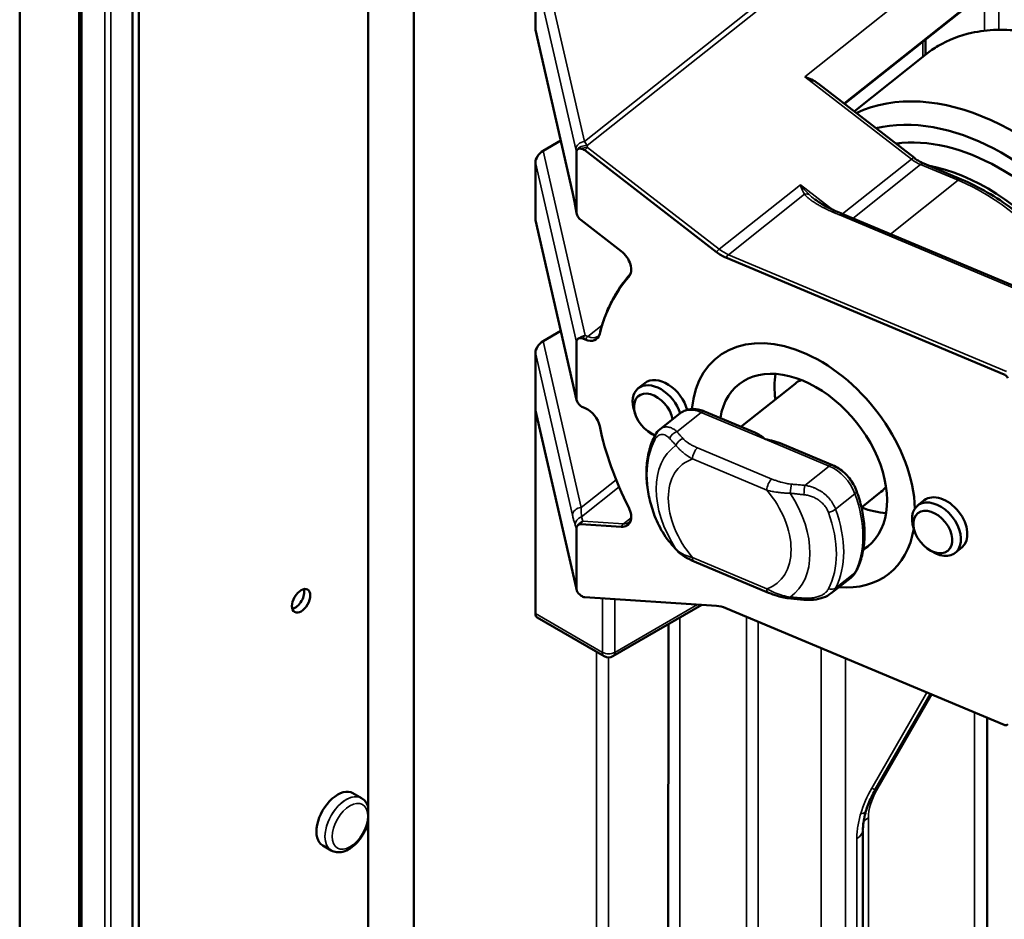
# Model space of a CAD drawing. Header units: millimetres. Extents: x 0 to 14369, y -869 to 2970.
# Tile 471 of 656: x 3530 to 3587, y 1155 to 1207. Entities that reach past the tile are written whole.
import ezdxf

# ---------------------------------------------------------------- set-up
doc = ezdxf.new("R2010")
doc.units = ezdxf.units.MM
doc.header["$LTSCALE"] = 10
doc.layers.add('Sichtbar (ISO)', color=7, linetype='Continuous', lineweight=50)
doc.layers.add('Sichtbar schmal (ISO)', color=7, linetype='Continuous', lineweight=35)

msp = doc.modelspace()

# ---------------------------------------------------------------- linework, layer by layer
at = {"layer": 'Sichtbar (ISO)'}
for p, q in [((3549.743, 1783.031), (3549.743, 1021.941)), ((3529.556, 996.081), (3529.556, 1403.352)), ((3529.556, 1403.352), (3529.556, 996.081)), ((3533.005, 994.594), (3533.005, 1401.613)), ((3533.005, 1401.613), (3533.005, 994.594)), ((3533.126, 994.38), (3533.126, 1401.828)), ((3533.126, 1401.828), (3533.126, 994.38)), ((3536.096, 989.734), (3536.096, 1399.86)), ((3536.45, 989.53), (3536.45, 1399.656)), ((3552.388, 1394.255), (3552.388, 1069.429)), ((3559.418, 1206.22), (3559.418, 1209.486)), ((3584.938, 1207.912), (3577.314, 1201.854)), ((3561.578, 1196.737), (3559.425, 1206.15)), ((3582.002, 1204.7), (3582.002, 1205.58)), ((3582.047, 1204.736), (3577.875, 1201.42)), ((3575.787, 1203.033), (3581.365, 1198.723)), ((3559.863, 1199.129), (3560.895, 1199.725)), ((3569.899, 1193.276), (3562.278, 1199.165)), ((3561.796, 1199.059), (3561.796, 1195.599)), ((3559.418, 1195.198), (3559.418, 1198.464)), ((3581.92, 1198.394), (3584.09, 1197.484)), ((3561.802, 1195.536), (3561.729, 1195.963)), ((3561.806, 1184.717), (3559.425, 1195.128)), ((3564.391, 1193.323), (3562.046, 1195.135)), ((3577.218, 1195.474), (3591.032, 1189.679)), ((3586.574, 1186.186), (3570.452, 1192.949)), ((3559.863, 1188.106), (3560.895, 1188.702)), ((3561.796, 1188.062), (3561.796, 1184.796)), ((3562.162, 1188.262), (3562.302, 1188.203)), ((3559.418, 1184.175), (3559.418, 1187.441)), ((3565.754, 1185.682), (3565.377, 1185.382)), ((3571.321, 1183.157), (3574.456, 1185.649)), ((3562.302, 1184.23), (3562.162, 1184.289)), ((3559.418, 1172.336), (3559.418, 1184.175)), ((3561.772, 1173.844), (3559.428, 1184.095)), ((3565.21, 1183.86), (3565.152, 1184.031)), ((3567.777, 1183.921), (3566.641, 1183.018)), ((3569.214, 1184.041), (3572.124, 1182.82)), ((3566.033, 1182.824), (3566.187, 1182.728)), ((3573.72, 1182.151), (3576.629, 1180.93)), ((3578.303, 1178.488), (3579.433, 1179.385)), ((3581.934, 1178.895), (3581.557, 1178.595)), ((3562.046, 1177.513), (3564.391, 1177.358)), ((3561.796, 1177.259), (3561.796, 1173.798)), ((3581.39, 1177.072), (3581.332, 1177.244)), ((3582.213, 1176.037), (3582.367, 1175.941)), ((3584.112, 1176.155), (3583.734, 1175.855)), ((3572.923, 1173.544), (3568.62, 1175.349)), ((3577.68, 1174.413), (3576.544, 1173.51)), ((3562.278, 1173.288), (3569.899, 1172.783)), ((3563.911, 1169.862), (3569.067, 1172.839)), ((3570.452, 1172.646), (3586.574, 1165.883)), ((3559.521, 1172.107), (3563.411, 1169.862)), ((3567.122, 1171.716), (3567.081, 1071.247)), ((3579.095, 1162.124), (3582.3, 1167.676)), ((3585.589, 1075.571), (3585.589, 1166.297)), ((3579.095, 1162.124), (3579.095, 1162.124)), ((3549.346, 1161.652), (3548.851, 1161.938)), ((3549.346, 1161.652), (3548.851, 1161.938)), ((3578.437, 1160.789), (3578.437, 1160.789)), ((3578.387, 1071.76), (3578.387, 1159.76)), ((3547.596, 1158.621), (3547.101, 1158.907)), ((3547.596, 1158.621), (3547.101, 1158.907))]:
    msp.add_line(p, q, dxfattribs=at)
msp.add_arc((3563.661, 1170.295), 0.5, 240, 300, dxfattribs=at)
for centre, major_axis, ratio, start_param, end_param in [((3559.863, 1206.478), (0.376, 0.436), 0.548605, 2.574468, 2.757478), ((3585.485, 1189.694), (-8.657, 10.894), 0.66056, 4.619039, 6.132927), ((3584.897, 1189.227), (-8.035, 10.111), 0.66056, 4.618211, 5.98937), ((3584.897, 1189.227), (-7.31, 9.199), 0.66056, 4.620501, 5.911532), ((3559.863, 1198.721), (0.376, 0.436), 0.548605, 1.003672, 2.574468), ((3562.354, 1198.732), (-0.508, 0.471), 0.487479, 0.276247, 0.424523), ((3562.082, 1198.942), (-0.22, 0.277), 0.66056, 0.224152, 0.489519), ((3562.354, 1198.732), (-0.508, 0.471), 0.487479, 5.677381, 6.372183), ((3562.162, 1198.88), (-0.269, 0.339), 0.66056, 5.069224, 5.680414), ((3585.954, 1189.676), (-7.155, 9.003), 0.66056, 6.028234, 6.054078), ((3584.19, 1188.275), (7.155, -9.003), 0.66056, 0.775546, 2.482615), ((3562.065, 1196.848), (-0.487, -0.111), 0.809474, 6.283179, 6.283323), ((3584.898, 1189.226), (-7.311, 9.2), 0.66056, 0.380342, 0.380344), ((3584.19, 1188.275), (-7.154, 9.003), 0.66056, 0.229566, 0.229568), ((3559.863, 1195.455), (0.376, 0.436), 0.548605, 2.574468, 2.757478), ((3562.354, 1195.271), (-0.508, 0.471), 0.487479, 0.424523, 0.971049), ((3562.162, 1195.42), (0.269, -0.339), 0.66056, 4.458034, 5.069224), ((3576.602, 1195.193), (0.204, 0.457), 0.499255, 6.283173, 6.283391), ((3577.025, 1195.013), (0.193, 0.461), 0.479925, 0.000014, 0.000045), ((3564.106, 1192.62), (0.664, -0.835), 0.66056, 0.11342, 1.927631), ((3570.452, 1194.637), (1.286, -1.618), 0.66056, 5.069224, 5.405899), ((3574.933, 1180.918), (-9.29, 11.691), 0.66056, 0.11342, 0.472977), ((3574.933, 1180.918), (-4.977, 6.263), 0.66056, 3.869245, 6.891459), ((3574.933, 1180.918), (-4.977, 6.263), 0.66056, 3.869245, 6.891459), ((3562.354, 1187.828), (-0.518, 0.369), 0.563237, 5.907203, 6.665362), ((3562.162, 1187.908), (-0.269, 0.339), 0.66056, 5.405899, 6.059406), ((3562.302, 1189.074), (0.664, -0.835), 0.66056, 5.405899, 6.756162), ((3559.863, 1187.698), (0.376, 0.436), 0.548605, 1.003672, 2.574468), ((3574.933, 1180.918), (3.733, -4.697), 0.66056, 6.204383, 9.970004), ((3578.12, 1183.451), (-3.733, 4.697), 0.66056, 0.53937, 0.841069), ((3566.465, 1184.012), (-1.089, 1.37), 0.66056, 4.180283, 7.358708), ((3566.842, 1184.312), (-1.089, 1.37), 0.66056, 4.114589, 6.283185), ((3576.944, 1182.517), (-2.489, 3.132), 0.66056, 6.126117, 6.283185), ((3566.255, 1183.845), (-0.866, 1.089), 0.66056, 4.020649, 8.637861), ((3562.354, 1184.562), (-0.518, 0.369), 0.563237, 0.382177, 1.140337), ((3562.162, 1184.642), (0.269, -0.339), 0.66056, 4.752391, 5.405899), ((3559.999, 1183.84), (-0.539, 0.464), 0.469245, 0.384099, 0.567116), ((3562.302, 1183.359), (-0.664, 0.835), 0.66056, 4.055636, 5.405899), ((3574.933, 1180.918), (-9.29, 11.691), 0.66056, 0.914043, 1.2736), ((3566.465, 1184.012), (-1.089, 1.37), 0.66056, 2.06607, 2.176049), ((3566.791, 1182.423), (-0.442, 0.234), 0.72112, 6.283036, 6.283178), ((3566.254, 1183.845), (-0.866, 1.09), 0.660533, 2.502968, 2.502979), ((3566.255, 1183.845), (0.866, -1.089), 0.660552, 6.085431, 6.085473), ((3576.944, 1182.517), (2.489, -3.132), 0.66056, 0, 0.157068), ((3583.023, 1177.525), (-1.089, 1.37), 0.66056, 3.141593, 6.283185), ((3582.646, 1177.225), (-1.089, 1.37), 0.66056, 2.06607, 7.358708), ((3564.106, 1178.3), (0.664, -0.835), 0.66056, 5.742574, 7.556785), ((3578.12, 1183.451), (-3.733, 4.697), 0.66056, 2.302538, 2.602223), ((3562.354, 1177.118), (0.528, -0.268), 0.667588, 2.92115, 3.467676), ((3562.162, 1177.131), (-0.269, 0.339), 0.66056, 5.742574, 6.353763), ((3566.791, 1178.177), (-0.47, -0.172), 0.33718, 0.000002, 0.000035), ((3574.933, 1180.918), (4.977, -6.263), 0.66056, 5.728971, 6.825082), ((3574.933, 1180.918), (4.977, -6.263), 0.66056, 5.728971, 6.825082), ((3545.501, 1173.282), (-0.375, -0.65), 0.57735, 0.490883, 2.65071), ((3545.501, 1173.282), (0.375, 0.65), 0.57735, 3.632475, 5.792303), ((3545.501, 1173.282), (0.375, 0.65), 0.57735, 3.632475, 5.792303), ((3562.354, 1173.658), (-0.528, 0.268), 0.667588, 0.326084, 0.474361), ((3562.082, 1173.676), (-0.22, 0.277), 0.66056, 0.897501, 1.162866), ((3562.354, 1173.658), (-0.528, 0.268), 0.667588, 0.661608, 1.356411), ((3562.162, 1173.67), (0.269, -0.339), 0.66056, 5.131384, 5.742574), ((3559.771, 1172.54), (-0.25, -0.433), 0.57735, 5.497787, 6.283185), ((3570.452, 1170.959), (-1.286, 1.618), 0.66056, 5.405899, 5.742574), ((3547.976, 1160.422), (0.875, 1.516), 0.57735, 0, 3.141593), ((3567.439, 1161.152), (2.3, 0.034), 0.567188, 1.702353, 1.702942), ((3567.439, 1159.234), (2.3, -0.035), 0.587337, 1.720162, 1.720725)]:
    msp.add_ellipse(centre, major_axis=major_axis, ratio=ratio, start_param=start_param, end_param=end_param, dxfattribs=at)
for centre, major_axis, ratio in [((3582.435, 1177.058), (0.866, -1.089), 0.66056), ((3545.854, 1173.078), (-0.375, -0.65), 0.57735)]:
    msp.add_ellipse(centre, major_axis=major_axis, ratio=ratio, dxfattribs=at)
for points, knots in [([(3582.744, 1205.215), (3583.331, 1205.561), (3583.98, 1205.812), (3584.913, 1206.017), (3585.152, 1206.058), (3586.37, 1206.204), (3587.415, 1206.142), (3589.061, 1205.783), (3589.632, 1205.613), (3590.422, 1205.318), (3590.637, 1205.232), (3591.23, 1204.977), (3591.606, 1204.797), (3592.532, 1204.308), (3593.079, 1203.98), (3594.132, 1203.272), (3594.637, 1202.899), (3595.126, 1202.496)], [-1.645945, -1.645945, -1.645945, -1.645945, -1.33938, -1.33938, -1.237327, -1.237327, -0.828712, -0.828712, -0.616546, -0.616546, -0.536969, -0.536969, -0.398141, -0.398141, -0.194167, -0.194167, -0.000031, -0.000031, -0.000031, -0.000031]), ([(3575.787, 1203.033), (3575.779, 1203.039), (3575.771, 1203.045), (3575.557, 1203.206), (3575.273, 1203.341), (3575.021, 1203.426)], [0.388014, 0.388014, 0.388014, 0.388014, 0.39113748, 0.39113748, 0.47103116, 0.47103116, 0.47103116, 0.47103116]), ([(3581.92, 1198.394), (3581.884, 1198.409), (3581.847, 1198.426), (3581.773, 1198.462), (3581.736, 1198.481), (3581.661, 1198.523), (3581.624, 1198.545), (3581.549, 1198.592), (3581.512, 1198.616), (3581.438, 1198.668), (3581.401, 1198.695), (3581.365, 1198.723)], [3.1415927, 3.1415927, 3.1415927, 3.1415927, 3.2089276, 3.2089276, 3.2762626, 3.2762626, 3.3435975, 3.3435975, 3.4109325, 3.4109325, 3.4782675, 3.4782675, 3.4782675, 3.4782675]), ([(3584.09, 1197.484), (3585.098, 1197.061), (3586.099, 1196.475), (3587.99, 1195.037), (3588.881, 1194.186), (3590.463, 1192.306), (3591.154, 1191.277), (3592.27, 1189.143), (3592.694, 1188.038), (3593.102, 1186.373), (3593.2, 1185.802), (3593.251, 1185.244)], [0, 0, 0, 0, 0.325453, 0.325453, 0.651056, 0.651056, 0.976371, 0.976371, 1.301873, 1.301873, 1.473642, 1.473642, 1.473642, 1.473642]), ([(3575.607, 1196.325), (3575.789, 1196.184), (3576.013, 1196.048), (3576.426, 1195.826), (3576.613, 1195.736), (3576.806, 1195.649)], [0, 0, 0, 0, 0.098743, 0.098743, 0.1729927, 0.1729927, 0.1729927, 0.1729927]), ([(3563.147, 1188.545), (3563.212, 1188.81), (3563.288, 1189.069), (3563.46, 1189.574), (3563.556, 1189.819), (3563.77, 1190.294), (3563.887, 1190.524), (3564.141, 1190.968), (3564.278, 1191.182), (3564.572, 1191.591), (3564.729, 1191.787), (3564.895, 1191.973)], [4.9329222, 4.9329222, 4.9329222, 4.9329222, 5.0048336, 5.0048336, 5.076745, 5.076745, 5.1486563, 5.1486563, 5.2205677, 5.2205677, 5.2924791, 5.2924791, 5.2924791, 5.2924791]), ([(3564.958, 1192.123), (3564.955, 1192.108), (3564.952, 1192.093), (3564.945, 1192.066), (3564.94, 1192.054), (3564.932, 1192.032), (3564.927, 1192.023), (3564.918, 1192.005), (3564.914, 1191.998), (3564.904, 1191.984), (3564.899, 1191.978), (3564.895, 1191.973)], [1.7314738, 1.7314738, 1.7314738, 1.7314738, 1.8153563, 1.8153563, 1.8992388, 1.8992388, 1.9831214, 1.9831214, 2.0670039, 2.0670039, 2.1508864, 2.1508864, 2.1508864, 2.1508864]), ([(3563.147, 1188.545), (3563.143, 1188.53), (3563.139, 1188.515), (3563.129, 1188.49), (3563.124, 1188.479), (3563.114, 1188.459), (3563.109, 1188.45), (3563.098, 1188.436), (3563.093, 1188.429), (3563.082, 1188.418), (3563.077, 1188.413), (3563.071, 1188.408)], [1.7913296, 1.7913296, 1.7913296, 1.7913296, 1.8859249, 1.8859249, 1.9805202, 1.9805202, 2.0751155, 2.0751155, 2.1697108, 2.1697108, 2.2643061, 2.2643061, 2.2643061, 2.2643061]), ([(3586.574, 1186.186), (3586.595, 1186.178), (3586.615, 1186.167), (3586.653, 1186.14), (3586.671, 1186.124), (3586.707, 1186.087), (3586.724, 1186.065), (3586.754, 1186.02), (3586.766, 1185.998), (3586.775, 1185.975)], [0.000001, 0.000001, 0.000001, 0.000001, 0.00746378, 0.00746378, 0.01469151, 0.01469151, 0.02313775, 0.02313775, 0.03081502, 0.03081502, 0.03081502, 0.03081502]), ([(3569.214, 1184.041), (3569.12, 1184.08), (3569.024, 1184.112), (3568.828, 1184.159), (3568.729, 1184.174), (3568.529, 1184.184), (3568.428, 1184.179), (3568.23, 1184.146), (3568.132, 1184.118), (3567.945, 1184.037), (3567.857, 1183.984), (3567.777, 1183.921)], [0, 0, 0, 0, 0.1754573, 0.1754573, 0.3509146, 0.3509146, 0.5263719, 0.5263719, 0.7018292, 0.7018292, 0.8772865, 0.8772865, 0.8772865, 0.8772865]), ([(3566.348, 1182.656), (3566.215, 1182.404), (3566.109, 1182.134), (3565.95, 1181.564), (3565.897, 1181.264), (3565.845, 1180.646), (3565.845, 1180.326), (3565.897, 1179.675), (3565.948, 1179.344), (3566.099, 1178.676), (3566.199, 1178.34), (3566.321, 1178.005)], [1.1592795, 1.1592795, 1.1592795, 1.1592795, 1.3238862, 1.3238862, 1.488493, 1.488493, 1.6530997, 1.6530997, 1.8177064, 1.8177064, 1.9823132, 1.9823132, 1.9823132, 1.9823132]), ([(3576.629, 1180.93), (3576.754, 1180.878), (3576.874, 1180.813), (3577.105, 1180.662), (3577.215, 1180.575), (3577.421, 1180.384), (3577.517, 1180.28), (3577.693, 1180.058), (3577.773, 1179.941), (3577.911, 1179.696), (3577.97, 1179.569), (3578.018, 1179.44)], [6.283185, 6.283185, 6.283185, 6.283185, 6.515041, 6.515041, 6.746897, 6.746897, 6.978753, 6.978753, 7.210609, 7.210609, 7.442465, 7.442465, 7.442465, 7.442465]), ([(3577.99, 1174.789), (3578.123, 1175.041), (3578.23, 1175.311), (3578.389, 1175.881), (3578.441, 1176.181), (3578.494, 1176.799), (3578.493, 1177.119), (3578.442, 1177.77), (3578.391, 1178.101), (3578.24, 1178.769), (3578.14, 1179.105), (3578.018, 1179.44)], [4.3008721, 4.3008721, 4.3008721, 4.3008721, 4.4654789, 4.4654789, 4.6300856, 4.6300856, 4.7946923, 4.7946923, 4.9592991, 4.9592991, 5.1239058, 5.1239058, 5.1239058, 5.1239058]), ([(3564.875, 1177.633), (3564.881, 1177.639), (3564.888, 1177.644), (3564.9, 1177.657), (3564.906, 1177.665), (3564.917, 1177.683), (3564.923, 1177.694), (3564.935, 1177.718), (3564.94, 1177.732), (3564.95, 1177.764), (3564.954, 1177.783), (3564.958, 1177.803)], [4.0188792, 4.0188792, 4.0188792, 4.0188792, 4.1254456, 4.1254456, 4.2320121, 4.2320121, 4.3385786, 4.3385786, 4.445145, 4.445145, 4.5517115, 4.5517115, 4.5517115, 4.5517115]), ([(3567.235, 1176.424), (3567.12, 1176.56), (3566.994, 1176.727), (3566.765, 1177.08), (3566.658, 1177.265), (3566.479, 1177.617), (3566.403, 1177.787), (3566.334, 1177.97), (3566.327, 1177.987), (3566.321, 1178.005)], [0, 0, 0, 0, 0.0732353, 0.0732353, 0.1368527, 0.1368527, 0.1917138, 0.1917138, 0.1976467, 0.1976467, 0.1976467, 0.1976467]), ([(3568.62, 1175.349), (3568.426, 1175.431), (3568.241, 1175.522), (3567.896, 1175.736), (3567.735, 1175.86), (3567.603, 1176.006)], [0, 0, 0, 0, 0.0703035, 0.0703035, 0.143224, 0.143224, 0.143224, 0.143224]), ([(3577.68, 1174.413), (3577.706, 1174.433), (3577.731, 1174.455), (3577.778, 1174.5), (3577.801, 1174.523), (3577.845, 1174.572), (3577.866, 1174.598), (3577.905, 1174.65), (3577.924, 1174.677), (3577.959, 1174.732), (3577.975, 1174.76), (3577.99, 1174.789)], [4.0188792, 4.0188792, 4.0188792, 4.0188792, 4.0752778, 4.0752778, 4.1316764, 4.1316764, 4.188075, 4.188075, 4.2444735, 4.2444735, 4.3008721, 4.3008721, 4.3008721, 4.3008721]), ([(3574.203, 1173.21), (3573.94, 1173.236), (3573.682, 1173.289), (3573.261, 1173.413), (3573.088, 1173.475), (3572.923, 1173.544)], [0, 0, 0, 0, 0.0799095, 0.0799095, 0.1396056, 0.1396056, 0.1396056, 0.1396056]), ([(3576.544, 1173.51), (3576.412, 1173.405), (3576.258, 1173.323), (3575.919, 1173.199), (3575.728, 1173.159), (3575.356, 1173.124), (3575.172, 1173.124), (3574.99, 1173.139)], [0, 0, 0, 0, 0.0574786, 0.0574786, 0.118396, 0.118396, 0.1736769, 0.1736769, 0.1736769, 0.1736769]), ([(3586.775, 1165.926), (3586.765, 1165.912), (3586.754, 1165.9), (3586.724, 1165.879), (3586.707, 1165.872), (3586.67, 1165.865), (3586.653, 1165.865), (3586.615, 1165.87), (3586.595, 1165.875), (3586.574, 1165.883)], [0.000001, 0.000001, 0.000001, 0.000001, 0.00770548, 0.00770548, 0.01618567, 0.01618567, 0.02341904, 0.02341904, 0.03088693, 0.03088693, 0.03088693, 0.03088693]), ([(3579.098, 1162.123), (3578.938, 1161.847), (3578.799, 1161.555), (3578.642, 1161.145), (3578.599, 1161.02), (3578.563, 1160.898)], [0, 0, 0, 0, 0.0955465, 0.0955465, 0.137063, 0.137063, 0.137063, 0.137063]), ([(3549.743, 1161.119), (3549.709, 1161.235), (3549.657, 1161.345), (3549.52, 1161.526), (3549.439, 1161.599), (3549.346, 1161.652)], [6.5648702, 6.5648702, 6.5648702, 6.5648702, 6.8313139, 6.8313139, 7.0685835, 7.0685835, 7.0685835, 7.0685835]), ([(3549.743, 1161.119), (3549.709, 1161.235), (3549.657, 1161.345), (3549.52, 1161.526), (3549.439, 1161.599), (3549.346, 1161.652)], [6.5648702, 6.5648702, 6.5648702, 6.5648702, 6.8313139, 6.8313139, 7.0685835, 7.0685835, 7.0685835, 7.0685835]), ([(3578.564, 1160.898), (3578.474, 1160.598), (3578.419, 1160.301), (3578.391, 1159.953), (3578.388, 1159.871), (3578.388, 1159.793)], [0, 0, 0, 0, 0.1014754, 0.1014754, 0.1346437, 0.1346437, 0.1346437, 0.1346437]), ([(3547.596, 1158.621), (3547.692, 1158.566), (3547.799, 1158.531), (3548.03, 1158.505), (3548.152, 1158.516), (3548.414, 1158.584), (3548.553, 1158.648), (3548.829, 1158.824), (3548.965, 1158.94), (3549.215, 1159.206), (3549.328, 1159.356), (3549.521, 1159.676), (3549.602, 1159.845), (3549.696, 1160.107), (3549.723, 1160.198), (3549.743, 1160.289)], [3.926991, 3.926991, 3.926991, 3.926991, 4.172192, 4.172192, 4.442035, 4.442035, 4.76494, 4.76494, 5.114004, 5.114004, 5.460888, 5.460888, 5.80492, 5.80492, 5.986191, 5.986191, 5.986191, 5.986191]), ([(3547.596, 1158.621), (3547.692, 1158.566), (3547.799, 1158.531), (3548.03, 1158.505), (3548.152, 1158.516), (3548.414, 1158.584), (3548.553, 1158.648), (3548.829, 1158.824), (3548.965, 1158.94), (3549.215, 1159.206), (3549.328, 1159.356), (3549.521, 1159.676), (3549.602, 1159.845), (3549.696, 1160.107), (3549.723, 1160.198), (3549.743, 1160.289)], [3.926991, 3.926991, 3.926991, 3.926991, 4.172192, 4.172192, 4.442035, 4.442035, 4.76494, 4.76494, 5.114004, 5.114004, 5.460888, 5.460888, 5.80492, 5.80492, 5.986191, 5.986191, 5.986191, 5.986191])]:
    msp.add_open_spline(points, degree=3, knots=knots, dxfattribs=at)
for points in [[(3582.047, 1204.736), (3582.268, 1204.911), (3582.5, 1205.071), (3582.744, 1205.215)], [(3561.729, 1195.963), (3561.679, 1196.256), (3561.628, 1196.517), (3561.578, 1196.736)], [(3576.806, 1195.649), (3576.939, 1195.59), (3577.079, 1195.532), (3577.218, 1195.474)], [(3566.348, 1182.656), (3566.423, 1182.797), (3566.52, 1182.922), (3566.641, 1183.018)], [(3572.728, 1182.433), (3572.54, 1182.591), (3572.336, 1182.731), (3572.124, 1182.82)], [(3573.72, 1182.151), (3573.394, 1182.288), (3573.047, 1182.378), (3572.728, 1182.433)], [(3567.603, 1176.006), (3567.476, 1176.144), (3567.354, 1176.284), (3567.235, 1176.424)], [(3561.818, 1173.677), (3561.799, 1173.731), (3561.785, 1173.784), (3561.772, 1173.844)], [(3574.99, 1173.139), (3574.727, 1173.161), (3574.465, 1173.184), (3574.203, 1173.21)]]:
    msp.add_open_spline(points, degree=3, dxfattribs=at)
at = {"layer": 'Sichtbar schmal (ISO)'}
for p, q in [((3534.834, 997.517), (3534.833, 1400.423)), ((3534.833, 1400.423), (3534.833, 997.517)), ((3534.48, 1400.338), (3534.48, 997.432)), ((3534.48, 997.432), (3534.48, 1400.338)), ((3585.437, 1224.285), (3585.437, 1206.092)), ((3586.263, 1224.298), (3586.263, 1206.144)), ((3562.259, 1199.675), (3582.722, 1215.935)), ((3582.91, 1215.715), (3562.424, 1199.435)), ((3575.021, 1203.426), (3584.491, 1210.952)), ((3561.763, 1199.229), (3559.418, 1209.486)), ((3562.259, 1199.675), (3559.999, 1209.559)), ((3585.023, 1208.033), (3577.28, 1201.88)), ((3559.418, 1206.22), (3561.569, 1196.81)), ((3581.856, 1204.584), (3581.856, 1205.463)), ((3581.193, 1198.657), (3575.021, 1203.426)), ((3562.309, 1188.433), (3559.863, 1199.129)), ((3562.443, 1199.326), (3562.424, 1199.435)), ((3562.443, 1199.326), (3570.064, 1193.437)), ((3561.795, 1199.068), (3561.796, 1199.059)), ((3577.198, 1195.482), (3581.193, 1198.657)), ((3561.796, 1188.062), (3559.418, 1198.464)), ((3581.727, 1198.341), (3577.808, 1195.226)), ((3583.896, 1197.431), (3581.727, 1198.341)), ((3579.977, 1194.317), (3583.896, 1197.431)), ((3570.064, 1193.437), (3574.767, 1197.173)), ((3574.767, 1197.173), (3576.642, 1195.724)), ((3575.001, 1196.619), (3570.599, 1193.121)), ((3561.796, 1195.599), (3561.726, 1196.009)), ((3559.418, 1195.198), (3561.796, 1184.796)), ((3590.822, 1189.633), (3577.025, 1195.421)), ((3570.599, 1193.121), (3586.708, 1186.364)), ((3562.449, 1188.375), (3563.282, 1189.037)), ((3562.309, 1188.433), (3562.449, 1188.375)), ((3562.065, 1178.477), (3559.863, 1188.106)), ((3561.569, 1178.031), (3559.418, 1187.441)), ((3559.418, 1184.175), (3561.763, 1173.917)), ((3569.021, 1183.988), (3567.616, 1182.871)), ((3569.021, 1183.988), (3572.728, 1182.433)), ((3572.728, 1182.433), (3576.436, 1180.878)), ((3568.813, 1181.934), (3573.117, 1180.129)), ((3568.519, 1181.292), (3572.823, 1179.487)), ((3575.031, 1179.761), (3576.436, 1180.878)), ((3562.065, 1178.477), (3564.091, 1180.087)), ((3564.266, 1179.668), (3562.089, 1177.938)), ((3576.8, 1178.387), (3577.919, 1179.276)), ((3561.726, 1177.459), (3561.796, 1177.259)), ((3562.175, 1177.689), (3562.089, 1177.938)), ((3562.175, 1177.689), (3564.52, 1177.534)), ((3564.52, 1177.534), (3564.968, 1177.889)), ((3572.823, 1173.772), (3568.519, 1175.577)), ((3577.919, 1174.703), (3576.8, 1173.815)), ((3561.796, 1173.798), (3561.795, 1173.803)), ((3563.307, 1170.09), (3563.307, 1173.22)), ((3564.014, 1173.173), (3564.014, 1170.09)), ((3559.418, 1172.336), (3563.307, 1170.09)), ((3564.014, 1170.09), (3568.804, 1172.856)), ((3567.775, 1071.238), (3567.775, 1172.093)), ((3571.643, 1069.011), (3571.643, 1172.147)), ((3572.312, 1171.866), (3572.311, 1068.845)), ((3562.949, 1141.119), (3562.949, 1170.128)), ((3575.969, 1068.716), (3575.969, 1170.332)), ((3563.656, 1141.189), (3563.656, 1169.795)), ((3577.384, 1169.739), (3577.384, 1069.019)), ((3578.904, 1162.234), (3582.095, 1167.762)), ((3579.171, 1162.08), (3582.383, 1167.642)), ((3584.857, 1166.604), (3584.857, 1074.503)), ((3579.095, 1162.124), (3578.904, 1162.234)), ((3578.707, 1072.474), (3578.707, 1160.515)), ((3578.035, 1071.27), (3578.035, 1159.311))]:
    msp.add_line(p, q, dxfattribs=at)
for centre, major_axis, ratio, start_param, end_param in [((3562.259, 1199.266), (-0.487, -0.111), 0.809474, 4.529379, 6.100175), ((3561.763, 1198.821), (0.069, -0.582), 0.112706, 1.996838, 2.333815), ((3562.29, 1199.106), (-0.493, -0.084), 0.651666, 5.993561, 6.141837), ((3562.29, 1199.106), (-0.493, -0.084), 0.651666, 4.32914, 5.806312), ((3562.309, 1198.997), (0.493, 0.084), 0.651666, 1.187548, 1.969917), ((3562.261, 1198.874), (0.338, -0.98), 0.36702, 2.049466, 2.389962), ((3562.309, 1198.997), (-0.306, -0.396), 0.262253, 3.958446, 4.482045), ((3581.059, 1198.328), (0.306, 0.396), 0.262253, 0, 0.816854), ((3581.727, 1199.974), (-1.244, 1.566), 0.66056, 1.927631, 2.264306), ((3581.727, 1197.933), (0.193, 0.461), 0.479925, 0, 0.718282), ((3583.896, 1197.023), (0.193, 0.461), 0.479925, 0, 0.718282), ((3583.896, 1188.041), (-7.155, 9.003), 0.66056, 3.955338, 5.405899), ((3562.065, 1196.848), (-0.487, -0.111), 0.809474, 6.100292, 6.283185), ((3575.001, 1196.211), (-0.389, -0.314), 0.740406, 3.550524, 4.174812), ((3577.407, 1195.566), (2.328, -1.343), 0.130124, 3.626483, 3.907072), ((3562.222, 1196.047), (-0.493, -0.084), 0.651666, 6.141867, 6.283185), ((3576.602, 1195.193), (0.204, 0.457), 0.499255, 0.000205, 0.729276), ((3577.025, 1195.013), (0.193, 0.461), 0.479925, 0.000031, 0.718282), ((3569.931, 1193.108), (0.306, 0.396), 0.262253, 0.816854, 1.340452), ((3570.599, 1194.754), (1.244, -1.566), 0.66056, 5.069224, 5.405899), ((3570.599, 1192.713), (-0.193, -0.461), 0.479925, 3.859874, 4.383473), ((3565.268, 1191.64), (-0.373, 0.333), 0.74595, 0, 0.395668), ((3562.309, 1188.025), (0.487, 0.111), 0.809474, 1.387786, 2.200423), ((3562.309, 1188.025), (-0.193, -0.461), 0.479925, 3.859874, 4.383473), ((3562.449, 1187.966), (0.193, 0.461), 0.479925, 0.718282, 1.24188), ((3562.449, 1189.191), (0.622, -0.783), 0.66056, 5.405899, 6.283185), ((3563.633, 1188.426), (-0.486, 0.119), 0.668351, 0, 0.045851), ((3569.021, 1182.355), (-1.244, 1.566), 0.66056, 5.405899, 6.283185), ((3569.021, 1183.58), (0.193, 0.461), 0.479925, 0, 0.718282), ((3566.791, 1182.423), (-0.442, 0.234), 0.72112, 6.283178, 6.960983), ((3567.616, 1182.463), (-0.381, -0.324), 0.732902, 4.154978, 5.38309), ((3571.365, 1178.084), (-4.216, 5.306), 0.66056, 0.281993, 1.105027), ((3570.868, 1177.688), (-3.424, 4.308), 0.66056, 6.242902, 7.710488), ((3567.972, 1182.058), (-0.37, -0.337), 0.722748, 4.130441, 5.321438), ((3568.813, 1181.526), (-0.193, -0.461), 0.479925, 3.859874, 5.43067), ((3570.671, 1177.532), (-2.735, 3.442), 0.66056, 6.055714, 7.897676), ((3576.436, 1180.469), (0.193, 0.461), 0.479925, 0, 0.718282), ((3576.436, 1179.245), (1.244, -1.566), 0.66056, 1.105027, 2.264306), ((3573.117, 1179.721), (-0.193, -0.461), 0.479925, 3.859875, 5.430671), ((3574.252, 1179.423), (-0.049, -0.498), 0.137938, 3.763913, 4.954911), ((3575.031, 1179.353), (-0.041, -0.498), 0.115797, 3.761869, 4.98998), ((3570.671, 1177.532), (2.735, -3.442), 0.66056, 6.055714, 7.897676), ((3570.868, 1177.688), (3.424, -4.308), 0.66056, 6.242902, 7.710488), ((3577.548, 1179.268), (0.47, 0.172), 0.33718, 5.490097, 6.283185), ((3572.728, 1179.167), (4.355, -5.48), 0.66056, 0.281993, 1.105027), ((3562.065, 1178.069), (-0.487, -0.111), 0.809474, 4.529375, 6.100175), ((3562.067, 1179.823), (0.051, -2.218), 0.018554, 5.364316, 5.727841), ((3576.43, 1178.379), (-0.47, -0.172), 0.33718, 1.364376, 2.348504), ((3571.365, 1178.084), (4.216, -5.306), 0.66056, 0.281993, 1.105027), ((3571.61, 1178.278), (4.355, -5.48), 0.66056, 0.281993, 1.105027), ((3562.222, 1177.497), (-0.472, -0.165), 0.922216, 4.674304, 6.003193), ((3562.309, 1177.247), (0.472, 0.165), 0.922216, 1.532704, 2.315074), ((3562.309, 1177.247), (-0.033, -0.499), 0.643709, 3.670872, 4.19447), ((3564.654, 1177.092), (0.033, 0.499), 0.643709, 0.529279, 1.052878), ((3564.253, 1178.416), (0.622, -0.783), 0.66056, 5.742574, 6.283185), ((3566.791, 1178.177), (-0.47, -0.172), 0.33718, 0.000033, 0.19104), ((3567.616, 1176.748), (-0.381, -0.324), 0.732902, 6.06846, 6.283186), ((3567.972, 1176.342), (-0.37, -0.337), 0.722748, 6.081036, 6.2832), ((3568.813, 1175.81), (-0.193, -0.461), 0.479924, 5.43067, 6.283185), ((3576.436, 1175.979), (1.244, -1.566), 0.66056, 0, 0.281993), ((3577.548, 1175.022), (0.442, -0.234), 0.72112, 5.976866, 6.283185), ((3562.259, 1173.955), (-0.487, -0.111), 0.809474, 6.100175, 6.283189), ((3561.763, 1174.332), (0.069, -0.589), 0.112599, 5.480128, 5.814373), ((3562.29, 1173.841), (-0.472, -0.165), 0.922216, 6.003193, 6.15147), ((3573.117, 1174.005), (-0.193, -0.461), 0.479925, 5.43067, 6.283187), ((3576.43, 1174.134), (0.442, -0.234), 0.72112, 4.992747, 5.976869), ((3574.252, 1173.708), (-0.049, -0.498), 0.137937, 5.714507, 6.283181), ((3575.031, 1173.637), (-0.041, -0.498), 0.115797, 5.67535, 6.283185), ((3563.661, 1170.295), (-0.25, -0.433), 0.57735, 5.497787, 6.283185), ((3563.661, 1170.295), (0.5, 0), 0.57735, 3.926991, 5.497787), ((3563.661, 1170.295), (0.25, -0.433), 0.57735, 0, 0.785398), ((3581.847, 1160.859), (-2.724, -4.072), 0.658674, 4.813214, 5.151457), ((3580.294, 1161.432), (1.122, 1.944), 0.57735, 1.570726, 2.356264), ((3580.02, 1161.59), (-1.039, 0.6), 0.000057, 0.478781, 0.615481), ((3548.471, 1160.137), (0.875, 1.516), 0.57735, 0, 3.141593), ((3548.471, 1160.137), (-0.875, -1.516), 0.57735, 3.141593, 6.283185), ((3579.555, 1160.026), (-1.2, 0), 0.577391, 5.49775, 5.948317), ((3577.187, 1159.801), (1.2, 0), 0.57735, 5.497787, 6.271852)]:
    msp.add_ellipse(centre, major_axis=major_axis, ratio=ratio, start_param=start_param, end_param=end_param, dxfattribs=at)
msp.add_ellipse((3548.683, 1160.014), major_axis=(0.725, 1.256), ratio=0.57735, dxfattribs=at)
msp.add_ellipse((3548.683, 1160.014), major_axis=(0.725, 1.256), ratio=0.57735, dxfattribs=at)
for points, knots in [([(3574.767, 1197.173), (3574.789, 1197.102), (3574.812, 1197.034), (3574.836, 1196.969), (3574.859, 1196.91), (3574.882, 1196.853), (3574.906, 1196.799), (3574.929, 1196.751), (3574.952, 1196.704), (3574.977, 1196.66), (3574.985, 1196.646), (3574.993, 1196.632), (3575.001, 1196.619)], [0, 0, 0, 0, 0.3341249, 0.3341249, 0.3341249, 0.6371058, 0.6371058, 0.6371058, 0.9125393, 0.9125393, 0.9125393, 1, 1, 1, 1]), ([(3574.767, 1197.173), (3574.821, 1197.104), (3574.876, 1197.037), (3574.929, 1196.974), (3574.931, 1196.971), (3574.934, 1196.969), (3574.936, 1196.966), (3574.984, 1196.909), (3575.032, 1196.855), (3575.08, 1196.803), (3575.087, 1196.796), (3575.094, 1196.788), (3575.101, 1196.781), (3575.141, 1196.738), (3575.181, 1196.697), (3575.22, 1196.657), (3575.236, 1196.642), (3575.251, 1196.628), (3575.266, 1196.613)], [0, 0, 0, 0, 0.319093, 0.319093, 0.319093, 0.333333, 0.333333, 0.333333, 0.623882, 0.623882, 0.623882, 0.666667, 0.666667, 0.666667, 0.908374, 0.908374, 0.908374, 1, 1, 1, 1]), ([(3561.726, 1196.009), (3561.709, 1196.11), (3561.675, 1196.303), (3561.622, 1196.571), (3561.587, 1196.733), (3561.569, 1196.81)], [0, 0, 0, 0, 0.3333333, 0.6666667, 0.9999997, 0.9999997, 0.9999997, 0.9999997]), ([(3575.001, 1196.619), (3575.011, 1196.606), (3575.023, 1196.592), (3575.034, 1196.579), (3575.048, 1196.563), (3575.063, 1196.548), (3575.078, 1196.532), (3575.093, 1196.516), (3575.109, 1196.501), (3575.126, 1196.485), (3575.143, 1196.469), (3575.162, 1196.452), (3575.181, 1196.435), (3575.199, 1196.419), (3575.218, 1196.403), (3575.239, 1196.387), (3575.26, 1196.37), (3575.282, 1196.353), (3575.305, 1196.335), (3575.328, 1196.318), (3575.352, 1196.3), (3575.376, 1196.282), (3575.4, 1196.265), (3575.425, 1196.247), (3575.45, 1196.23), (3575.505, 1196.191), (3575.562, 1196.153), (3575.618, 1196.118), (3575.645, 1196.1), (3575.672, 1196.084), (3575.699, 1196.067), (3575.736, 1196.044), (3575.773, 1196.022), (3575.811, 1196), (3575.878, 1195.962), (3575.948, 1195.923), (3576.028, 1195.881), (3576.057, 1195.865), (3576.087, 1195.849), (3576.119, 1195.833), (3576.17, 1195.807), (3576.225, 1195.779), (3576.282, 1195.751), (3576.369, 1195.708), (3576.463, 1195.664), (3576.563, 1195.619), (3576.576, 1195.613), (3576.589, 1195.607), (3576.602, 1195.601)], [0, 0, 0, 0, 0.046522, 0.046522, 0.046522, 0.099915, 0.099915, 0.099915, 0.150695, 0.150695, 0.150695, 0.202521, 0.202521, 0.202521, 0.25, 0.25, 0.25, 0.298729, 0.298729, 0.298729, 0.347201, 0.347201, 0.347201, 0.394743, 0.394743, 0.394743, 0.5, 0.5, 0.5, 0.552366, 0.552366, 0.552366, 0.624255, 0.624255, 0.624255, 0.75, 0.75, 0.75, 0.796295, 0.796295, 0.796295, 0.870973, 0.870973, 0.870973, 0.985027, 0.985027, 0.985027, 1, 1, 1, 1]), ([(3566.641, 1183.018), (3566.665, 1183.037), (3566.69, 1183.055), (3566.717, 1183.07), (3566.776, 1183.104), (3566.84, 1183.128), (3566.906, 1183.14), (3566.972, 1183.151), (3567.039, 1183.151), (3567.105, 1183.141), (3567.171, 1183.131), (3567.235, 1183.112), (3567.296, 1183.085), (3567.357, 1183.059), (3567.415, 1183.025), (3567.468, 1182.989), (3567.522, 1182.952), (3567.571, 1182.912), (3567.616, 1182.871)], [0.2222938, 0.2222938, 0.2222938, 0.2222938, 0.2857143, 0.2857143, 0.2857143, 0.4285714, 0.4285714, 0.4285714, 0.5714286, 0.5714286, 0.5714286, 0.7142857, 0.7142857, 0.7142857, 0.8571429, 0.8571429, 0.8571429, 1, 1, 1, 1]), ([(3566.341, 1182.405), (3566.371, 1182.463), (3566.406, 1182.513), (3566.443, 1182.556), (3566.48, 1182.598), (3566.52, 1182.633), (3566.564, 1182.659), (3566.607, 1182.684), (3566.654, 1182.702), (3566.701, 1182.71), (3566.749, 1182.718), (3566.796, 1182.716), (3566.843, 1182.706), (3566.889, 1182.697), (3566.933, 1182.68), (3566.976, 1182.657), (3567.018, 1182.635), (3567.058, 1182.607), (3567.094, 1182.577), (3567.13, 1182.547), (3567.163, 1182.514), (3567.193, 1182.481)], [0, 0, 0, 0, 0.142857, 0.142857, 0.142857, 0.285714, 0.285714, 0.285714, 0.428571, 0.428571, 0.428571, 0.571429, 0.571429, 0.571429, 0.714286, 0.714286, 0.714286, 0.857143, 0.857143, 0.857143, 1, 1, 1, 1]), ([(3567.616, 1182.871), (3567.654, 1182.827), (3567.691, 1182.784), (3567.728, 1182.741), (3567.731, 1182.738), (3567.734, 1182.734), (3567.737, 1182.731), (3567.777, 1182.685), (3567.817, 1182.64), (3567.856, 1182.596), (3567.859, 1182.592), (3567.863, 1182.588), (3567.866, 1182.584), (3567.902, 1182.544), (3567.937, 1182.505), (3567.972, 1182.466)], [0, 0, 0, 0, 0.3074818, 0.3074818, 0.3074818, 0.3333333, 0.3333333, 0.3333333, 0.6666667, 0.6666667, 0.6666667, 0.695345, 0.695345, 0.695345, 1, 1, 1, 1]), ([(3567.193, 1182.481), (3567.232, 1182.437), (3567.27, 1182.395), (3567.309, 1182.353), (3567.312, 1182.35), (3567.315, 1182.346), (3567.318, 1182.343), (3567.359, 1182.298), (3567.4, 1182.254), (3567.441, 1182.211), (3567.444, 1182.207), (3567.448, 1182.203), (3567.451, 1182.2), (3567.488, 1182.161), (3567.525, 1182.122), (3567.561, 1182.084)], [0, 0, 0, 0, 0.3074864, 0.3074864, 0.3074864, 0.3333333, 0.3333333, 0.3333333, 0.6666667, 0.6666667, 0.6666667, 0.6953377, 0.6953377, 0.6953377, 1, 1, 1, 1]), ([(3567.561, 1182.084), (3567.584, 1182.053), (3567.608, 1182.021), (3567.635, 1181.988), (3567.641, 1181.981), (3567.648, 1181.973), (3567.654, 1181.965), (3567.686, 1181.928), (3567.721, 1181.89), (3567.76, 1181.85), (3567.763, 1181.847), (3567.766, 1181.844), (3567.769, 1181.841), (3567.812, 1181.798), (3567.858, 1181.755), (3567.91, 1181.711), (3567.962, 1181.666), (3568.018, 1181.621), (3568.08, 1181.575), (3568.089, 1181.568), (3568.099, 1181.561), (3568.108, 1181.554), (3568.162, 1181.515), (3568.22, 1181.475), (3568.282, 1181.435), (3568.302, 1181.423), (3568.321, 1181.41), (3568.341, 1181.398), (3568.397, 1181.363), (3568.457, 1181.328), (3568.519, 1181.292)], [0, 0, 0, 0, 0.135363, 0.135363, 0.135363, 0.166667, 0.166667, 0.166667, 0.320723, 0.320723, 0.320723, 0.333333, 0.333333, 0.333333, 0.5, 0.5, 0.5, 0.666667, 0.666667, 0.666667, 0.691657, 0.691657, 0.691657, 0.833333, 0.833333, 0.833333, 0.87698, 0.87698, 0.87698, 1, 1, 1, 1]), ([(3567.972, 1182.466), (3567.997, 1182.439), (3568.05, 1182.385), (3568.15, 1182.301), (3568.273, 1182.213), (3568.421, 1182.122), (3568.598, 1182.029), (3568.738, 1181.966), (3568.813, 1181.934)], [0, 0, 0, 0, 0.1666667, 0.3333333, 0.5, 0.6666667, 0.8333333, 1, 1, 1, 1]), ([(3573.117, 1180.129), (3573.182, 1180.102), (3573.309, 1180.052), (3573.49, 1179.99), (3573.662, 1179.94), (3573.823, 1179.9), (3573.976, 1179.869), (3574.119, 1179.847), (3574.209, 1179.836), (3574.252, 1179.832)], [0, 0, 0, 0, 0.1428571, 0.2857143, 0.4285714, 0.5714286, 0.7142857, 0.8571429, 1, 1, 1, 1]), ([(3574.252, 1179.832), (3574.327, 1179.824), (3574.402, 1179.817), (3574.479, 1179.81), (3574.487, 1179.809), (3574.494, 1179.808), (3574.502, 1179.808), (3574.587, 1179.8), (3574.673, 1179.792), (3574.761, 1179.784), (3574.767, 1179.784), (3574.773, 1179.783), (3574.778, 1179.783), (3574.861, 1179.775), (3574.945, 1179.768), (3575.031, 1179.761)], [0, 0, 0, 0, 0.302445, 0.302445, 0.302445, 0.333333, 0.333333, 0.333333, 0.666667, 0.666667, 0.666667, 0.6881, 0.6881, 0.6881, 1, 1, 1, 1]), ([(3575.031, 1179.761), (3575.096, 1179.752), (3575.165, 1179.739), (3575.237, 1179.721), (3575.255, 1179.717), (3575.274, 1179.712), (3575.292, 1179.707), (3575.372, 1179.686), (3575.455, 1179.659), (3575.541, 1179.626), (3575.555, 1179.62), (3575.569, 1179.615), (3575.583, 1179.609), (3575.675, 1179.571), (3575.768, 1179.526), (3575.861, 1179.472), (3575.87, 1179.467), (3575.878, 1179.462), (3575.887, 1179.457), (3575.988, 1179.397), (3576.088, 1179.327), (3576.183, 1179.248), (3576.278, 1179.168), (3576.367, 1179.08), (3576.446, 1178.988), (3576.448, 1178.985), (3576.451, 1178.982), (3576.454, 1178.979), (3576.529, 1178.889), (3576.595, 1178.796), (3576.652, 1178.699), (3576.658, 1178.69), (3576.663, 1178.681), (3576.668, 1178.672), (3576.721, 1178.58), (3576.765, 1178.484), (3576.8, 1178.387)], [0, 0, 0, 0, 0.1141634, 0.1141634, 0.1141634, 0.1428571, 0.1428571, 0.1428571, 0.2654882, 0.2654882, 0.2654882, 0.2857143, 0.2857143, 0.2857143, 0.4166643, 0.4166643, 0.4166643, 0.4285714, 0.4285714, 0.4285714, 0.5714286, 0.5714286, 0.5714286, 0.7142857, 0.7142857, 0.7142857, 0.7190326, 0.7190326, 0.7190326, 0.8571429, 0.8571429, 0.8571429, 0.8702667, 0.8702667, 0.8702667, 1, 1, 1, 1]), ([(3572.823, 1179.487), (3572.872, 1179.474), (3572.921, 1179.461), (3572.97, 1179.449), (3572.993, 1179.444), (3573.016, 1179.438), (3573.039, 1179.433), (3573.096, 1179.42), (3573.151, 1179.409), (3573.206, 1179.398), (3573.221, 1179.395), (3573.235, 1179.393), (3573.25, 1179.39), (3573.312, 1179.379), (3573.373, 1179.369), (3573.433, 1179.36), (3573.439, 1179.359), (3573.446, 1179.359), (3573.452, 1179.358), (3573.519, 1179.348), (3573.583, 1179.341), (3573.646, 1179.335), (3573.71, 1179.328), (3573.771, 1179.323), (3573.831, 1179.32), (3573.839, 1179.319), (3573.846, 1179.319), (3573.854, 1179.318), (3573.906, 1179.315), (3573.957, 1179.313), (3574.007, 1179.312), (3574.021, 1179.312), (3574.034, 1179.311), (3574.048, 1179.311), (3574.091, 1179.31), (3574.133, 1179.31), (3574.174, 1179.31)], [0, 0, 0, 0, 0.096791, 0.096791, 0.096791, 0.142857, 0.142857, 0.142857, 0.255606, 0.255606, 0.255606, 0.285714, 0.285714, 0.285714, 0.414517, 0.414517, 0.414517, 0.428571, 0.428571, 0.428571, 0.571429, 0.571429, 0.571429, 0.714286, 0.714286, 0.714286, 0.732371, 0.732371, 0.732371, 0.857143, 0.857143, 0.857143, 0.8912, 0.8912, 0.8912, 1, 1, 1, 1]), ([(3574.174, 1179.31), (3574.249, 1179.301), (3574.326, 1179.292), (3574.404, 1179.283), (3574.412, 1179.282), (3574.42, 1179.281), (3574.428, 1179.28), (3574.514, 1179.27), (3574.602, 1179.26), (3574.691, 1179.25), (3574.697, 1179.25), (3574.702, 1179.249), (3574.708, 1179.248), (3574.792, 1179.239), (3574.877, 1179.23), (3574.964, 1179.221)], [0, 0, 0, 0, 0.302452, 0.302452, 0.302452, 0.333333, 0.333333, 0.333333, 0.666667, 0.666667, 0.666667, 0.688096, 0.688096, 0.688096, 1, 1, 1, 1]), ([(3574.964, 1179.221), (3575.031, 1179.214), (3575.102, 1179.203), (3575.177, 1179.187), (3575.252, 1179.17), (3575.332, 1179.148), (3575.413, 1179.118), (3575.494, 1179.089), (3575.577, 1179.052), (3575.659, 1179.008), (3575.741, 1178.963), (3575.822, 1178.911), (3575.898, 1178.851), (3575.974, 1178.792), (3576.046, 1178.725), (3576.109, 1178.654), (3576.172, 1178.584), (3576.226, 1178.51), (3576.273, 1178.432), (3576.32, 1178.354), (3576.36, 1178.273), (3576.39, 1178.189)], [0, 0, 0, 0, 0.142857, 0.142857, 0.142857, 0.285714, 0.285714, 0.285714, 0.428571, 0.428571, 0.428571, 0.571429, 0.571429, 0.571429, 0.714286, 0.714286, 0.714286, 0.857143, 0.857143, 0.857143, 1, 1, 1, 1]), ([(3561.569, 1178.031), (3561.588, 1177.952), (3561.623, 1177.805), (3561.675, 1177.614), (3561.71, 1177.507), (3561.726, 1177.459)], [0.0000002, 0.0000002, 0.0000002, 0.0000002, 0.3333333, 0.6666667, 1, 1, 1, 1]), ([(3567.193, 1176.491), (3567.168, 1176.521), (3567.14, 1176.555), (3567.11, 1176.594), (3567.103, 1176.603), (3567.096, 1176.612), (3567.089, 1176.621), (3567.056, 1176.664), (3567.02, 1176.713), (3566.982, 1176.766), (3566.976, 1176.774), (3566.971, 1176.782), (3566.965, 1176.791), (3566.924, 1176.849), (3566.882, 1176.912), (3566.839, 1176.98), (3566.836, 1176.985), (3566.832, 1176.991), (3566.829, 1176.996), (3566.782, 1177.07), (3566.735, 1177.148), (3566.689, 1177.23), (3566.644, 1177.311), (3566.599, 1177.395), (3566.557, 1177.479), (3566.555, 1177.483), (3566.553, 1177.486), (3566.552, 1177.489), (3566.512, 1177.57), (3566.474, 1177.651), (3566.44, 1177.731), (3566.436, 1177.739), (3566.433, 1177.747), (3566.429, 1177.755), (3566.397, 1177.83), (3566.367, 1177.905), (3566.341, 1177.978)], [0, 0, 0, 0, 0.115927, 0.115927, 0.115927, 0.142857, 0.142857, 0.142857, 0.267208, 0.267208, 0.267208, 0.285714, 0.285714, 0.285714, 0.418125, 0.418125, 0.418125, 0.428571, 0.428571, 0.428571, 0.571429, 0.571429, 0.571429, 0.714286, 0.714286, 0.714286, 0.720032, 0.720032, 0.720032, 0.857143, 0.857143, 0.857143, 0.871066, 0.871066, 0.871066, 1, 1, 1, 1]), ([(3567.561, 1176.066), (3567.525, 1176.106), (3567.489, 1176.148), (3567.452, 1176.189), (3567.448, 1176.194), (3567.444, 1176.198), (3567.441, 1176.202), (3567.4, 1176.249), (3567.359, 1176.296), (3567.318, 1176.344), (3567.315, 1176.347), (3567.313, 1176.35), (3567.31, 1176.353), (3567.272, 1176.398), (3567.233, 1176.444), (3567.193, 1176.491)], [0, 0, 0, 0, 0.3024522, 0.3024522, 0.3024522, 0.3333333, 0.3333333, 0.3333333, 0.6666667, 0.6666667, 0.6666667, 0.6880965, 0.6880965, 0.6880965, 1, 1, 1, 1]), ([(3568.519, 1175.577), (3568.457, 1175.594), (3568.39, 1175.614), (3568.318, 1175.638), (3568.246, 1175.662), (3568.169, 1175.691), (3568.095, 1175.723), (3568.02, 1175.755), (3567.947, 1175.791), (3567.88, 1175.829), (3567.812, 1175.867), (3567.75, 1175.908), (3567.696, 1175.948), (3567.643, 1175.988), (3567.599, 1176.028), (3567.561, 1176.066)], [0, 0, 0, 0, 0.2, 0.2, 0.2, 0.4, 0.4, 0.4, 0.6, 0.6, 0.6, 0.8, 0.8, 0.8, 1, 1, 1, 1]), ([(3574.174, 1173.292), (3574.034, 1173.314), (3573.887, 1173.346), (3573.739, 1173.388), (3573.59, 1173.43), (3573.438, 1173.482), (3573.285, 1173.546), (3573.131, 1173.61), (3572.976, 1173.686), (3572.823, 1173.772)], [0, 0, 0, 0, 0.333333, 0.333333, 0.333333, 0.666667, 0.666667, 0.666667, 1, 1, 1, 1]), ([(3576.39, 1173.763), (3576.363, 1173.712), (3576.33, 1173.664), (3576.29, 1173.619), (3576.286, 1173.614), (3576.282, 1173.609), (3576.277, 1173.604), (3576.234, 1173.557), (3576.183, 1173.514), (3576.126, 1173.474), (3576.123, 1173.472), (3576.121, 1173.47), (3576.118, 1173.469), (3576.058, 1173.428), (3575.989, 1173.391), (3575.916, 1173.36), (3575.842, 1173.329), (3575.763, 1173.303), (3575.681, 1173.283), (3575.675, 1173.281), (3575.669, 1173.28), (3575.664, 1173.279), (3575.588, 1173.261), (3575.51, 1173.248), (3575.432, 1173.239), (3575.421, 1173.238), (3575.411, 1173.237), (3575.4, 1173.236), (3575.327, 1173.228), (3575.255, 1173.225), (3575.187, 1173.224), (3575.172, 1173.224), (3575.157, 1173.224), (3575.143, 1173.224), (3575.081, 1173.225), (3575.021, 1173.227), (3574.964, 1173.231)], [0, 0, 0, 0, 0.1289299, 0.1289299, 0.1289299, 0.1428571, 0.1428571, 0.1428571, 0.2799552, 0.2799552, 0.2799552, 0.2857143, 0.2857143, 0.2857143, 0.4285714, 0.4285714, 0.4285714, 0.5714286, 0.5714286, 0.5714286, 0.5818467, 0.5818467, 0.5818467, 0.7142857, 0.7142857, 0.7142857, 0.7327557, 0.7327557, 0.7327557, 0.8571429, 0.8571429, 0.8571429, 0.8840279, 0.8840279, 0.8840279, 1, 1, 1, 1]), ([(3576.8, 1173.815), (3576.766, 1173.75), (3576.724, 1173.689), (3576.674, 1173.633), (3576.668, 1173.626), (3576.663, 1173.62), (3576.657, 1173.614), (3576.623, 1173.578), (3576.585, 1173.543), (3576.544, 1173.51)], [0, 0, 0, 0, 0.1288787, 0.1288787, 0.1288787, 0.1428571, 0.1428571, 0.1428571, 0.2287002, 0.2287002, 0.2287002, 0.2287002]), ([(3574.964, 1173.231), (3574.878, 1173.237), (3574.794, 1173.243), (3574.712, 1173.249), (3574.705, 1173.25), (3574.698, 1173.25), (3574.691, 1173.251), (3574.602, 1173.258), (3574.514, 1173.264), (3574.428, 1173.271), (3574.421, 1173.272), (3574.413, 1173.272), (3574.406, 1173.273), (3574.327, 1173.279), (3574.25, 1173.286), (3574.174, 1173.292)], [0, 0, 0, 0, 0.3074864, 0.3074864, 0.3074864, 0.3333333, 0.3333333, 0.3333333, 0.6666667, 0.6666667, 0.6666667, 0.6953377, 0.6953377, 0.6953377, 0.9999998, 0.9999998, 0.9999998, 0.9999998]), ([(3578.261, 1160.752), (3578.383, 1160.764), (3578.511, 1160.804), (3578.556, 1160.877), (3578.563, 1160.898)], [0, 0, 0, 0, 0.5, 0.6828727, 0.6828727, 0.6828727, 0.6828727])]:
    msp.add_open_spline(points, degree=3, knots=knots, dxfattribs=at)
for points in [[(3576.602, 1195.601), (3576.65, 1195.58), (3576.745, 1195.538), (3576.886, 1195.479), (3576.979, 1195.44), (3577.025, 1195.421)], [(3578.035, 1159.311), (3578.035, 1159.424), (3578.045, 1159.654), (3578.088, 1160.011), (3578.158, 1160.377), (3578.224, 1160.627), (3578.261, 1160.752)]]:
    msp.add_open_spline(points, degree=3, dxfattribs=at)

doc.saveas('drawing.dxf')
